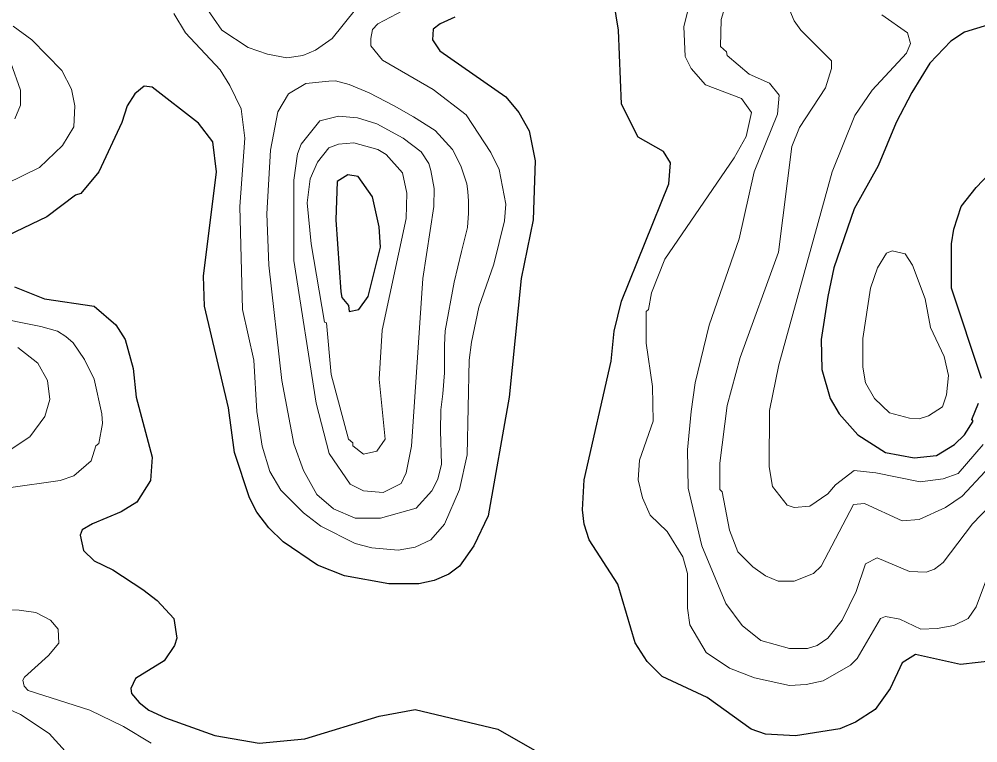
# Model space of a CAD drawing. Extents: x 423 to 448.8, y 7456.3 to 7484.
# Drawn here: x 427.382 to 428.618, y 7458.241 to 7459.174 of the extents above; entities that cross this region are included whole.
import ezdxf

# ---------------------------------------------------------------- set-up
doc = ezdxf.new("R2010")
doc.units = 0
doc.header["$LTSCALE"] = 0.032
doc.layers.add('1', color=7, linetype='Continuous', lineweight=25)
doc.layers.add('2', color=7, linetype='Continuous', lineweight=13)

msp = doc.modelspace()

# ---------------------------------------------------------------- linework, layer by layer
at = {"layer": '1'}
for points in [[(428.2224, 7458.9892), (428.2132, 7459.0039), (428.1806, 7459.0224), (428.159, 7459.065), (428.1551, 7459.1601), (428.149, 7459.1973)], [(427.944, 7459.1771), (427.9254, 7459.1686), (427.9161, 7459.1617), (427.9154, 7459.1478), (427.9246, 7459.1338), (428.0097, 7459.0743), (428.0268, 7459.0542), (428.0399, 7459.0302), (428.0476, 7458.9915), (428.0453, 7458.9157), (428.0298, 7458.8399), (428.0144, 7458.6868), (427.9873, 7458.5336), (427.9687, 7458.495), (427.9502, 7458.4686), (427.9363, 7458.4586), (427.9177, 7458.4501), (427.8976, 7458.4462), (427.8589, 7458.4462), (427.8017, 7458.4563), (427.7669, 7458.4702), (427.7228, 7458.5003), (427.7042, 7458.5181), (427.6888, 7458.5383), (427.6795, 7458.5568), (427.6601, 7458.6156), (427.6524, 7458.6729), (427.6215, 7458.8043), (427.6199, 7458.843), (427.6369, 7458.9776), (427.6323, 7459.0163), (427.6137, 7459.0402), (427.5541, 7459.0866), (427.5434, 7459.0882), (427.5317, 7459.0781), (427.5217, 7459.0627), (427.5147, 7459.041), (427.4853, 7458.9776), (427.4621, 7458.9497), (427.4551, 7458.9474), (427.4181, 7458.9196), (427.3368, 7458.8809)], [(428.6324, 7459.1671), (428.6014, 7459.1578), (428.5836, 7459.1462), (428.5566, 7459.1176), (428.5334, 7459.0797), (428.5133, 7459.041), (428.4901, 7458.9853), (428.4591, 7458.9296), (428.4328, 7458.8538), (428.4251, 7458.8167), (428.4166, 7458.761), (428.4173, 7458.7224), (428.4282, 7458.6852), (428.4398, 7458.6651), (428.4638, 7458.638), (428.4994, 7458.6156), (428.5365, 7458.6086), (428.5651, 7458.6117), (428.5883, 7458.6257), (428.6014, 7458.638), (428.6123, 7458.6558), (428.6107, 7458.6581), (428.6192, 7458.679)], [(428.6231, 7458.7107), (428.5844, 7458.8276), (428.5844, 7458.8848), (428.5875, 7458.9034), (428.5968, 7458.9327), (428.6161, 7458.9574), (428.6679, 7459.0116)], [(428.6417, 7458.3472), (428.596, 7458.3418), (428.538, 7458.355), (428.521, 7458.3441), (428.5055, 7458.3109), (428.4862, 7458.2838), (428.4607, 7458.2676), (428.4406, 7458.259), (428.3833, 7458.2498), (428.3447, 7458.2521), (428.3261, 7458.2583), (428.2696, 7458.2993), (428.2116, 7458.3263), (428.1923, 7458.3457), (428.1768, 7458.3697), (428.1544, 7458.4455), (428.1173, 7458.5027), (428.1111, 7458.5228), (428.1087, 7458.5414), (428.1111, 7458.58), (428.1459, 7458.7332), (428.1497, 7458.7719), (428.159, 7458.8105), (428.2201, 7458.9621), (428.2224, 7458.9892)], [(427.3763, 7458.8291), (427.415, 7458.8136), (427.4791, 7458.8043), (427.507, 7458.7803), (427.5193, 7458.761), (427.5294, 7458.7239), (427.5333, 7458.6868), (427.5541, 7458.6094), (427.5518, 7458.5793), (427.5341, 7458.5514), (427.514, 7458.539), (427.4768, 7458.5235), (427.4637, 7458.5158), (427.4613, 7458.5089), (427.4652, 7458.4888), (427.4791, 7458.4756), (427.5031, 7458.464), (427.5418, 7458.4385), (427.5604, 7458.4245), (427.582, 7458.4014), (427.5859, 7458.3758), (427.5828, 7458.3666), (427.5696, 7458.3465), (427.5325, 7458.324), (427.5263, 7458.3109), (427.5271, 7458.3047), (427.5373, 7458.2931), (427.5495, 7458.283), (427.5712, 7458.273), (427.6346, 7458.2505), (427.6919, 7458.2405), (427.7506, 7458.2459), (427.8466, 7458.2753), (427.893, 7458.2838), (427.9997, 7458.2583), (428.077, 7458.2142)]]:
    msp.add_lwpolyline(points, dxfattribs=at)
msp.add_lwpolyline([(427.8465, 7458.9064), (427.838, 7458.9451), (427.8194, 7458.9714), (427.8063, 7458.9737), (427.7924, 7458.9652), (427.7909, 7458.9157), (427.797, 7458.8229), (427.7986, 7458.8152), (427.8071, 7458.8051), (427.8079, 7458.7973), (427.8202, 7458.7997), (427.8326, 7458.8167), (427.8481, 7458.8801)], close=True, dxfattribs=at)
at = {"layer": '2'}
for points in [[(428.306, 7459.2359), (428.2874, 7459.1741), (428.2866, 7459.1392), (428.2944, 7459.1323), (428.2952, 7459.1276), (428.3238, 7459.1036), (428.35, 7459.092), (428.3624, 7459.0766), (428.3601, 7459.0519), (428.3299, 7458.9776), (428.3106, 7458.891), (428.2719, 7458.7796), (428.2541, 7458.7053), (428.2487, 7458.6682), (428.2441, 7458.6187), (428.2449, 7458.5692), (428.2627, 7458.495), (428.2936, 7458.4207), (428.3145, 7458.3921), (428.3385, 7458.3727), (428.3756, 7458.3627), (428.3988, 7458.3627), (428.4112, 7458.3665), (428.4251, 7458.3758), (428.4437, 7458.3991), (428.4614, 7458.4362), (428.4738, 7458.4718), (428.4885, 7458.4795), (428.5303, 7458.4617), (428.5519, 7458.4609), (428.5627, 7458.4648), (428.5736, 7458.4733), (428.6115, 7458.5235)], [(427.91, 7459.2034), (427.845, 7459.1686), (427.838, 7459.1609), (427.8357, 7459.1493), (427.8357, 7459.14), (427.8511, 7459.1215), (427.9162, 7459.0835), (427.9587, 7459.0511), (427.9904, 7459.0024), (428.0012, 7458.9807), (428.0097, 7458.9358), (428.0082, 7458.9142), (427.9943, 7458.8585), (427.9749, 7458.8028), (427.9657, 7458.7579), (427.9626, 7458.7347), (427.9602, 7458.6125), (427.9502, 7458.5677), (427.9308, 7458.5228), (427.913, 7458.5027), (427.893, 7458.4934), (427.8713, 7458.4895), (427.8373, 7458.4926), (427.8156, 7458.498), (427.7715, 7458.5205), (427.749, 7458.5375), (427.7197, 7458.5669), (427.7057, 7458.5909), (427.6957, 7458.6234), (427.6888, 7458.6682), (427.6849, 7458.7347), (427.6702, 7458.7997), (427.6671, 7458.9327), (427.6733, 7459.0209), (427.6686, 7459.0588), (427.6539, 7459.089), (427.6416, 7459.109), (427.5967, 7459.157), (427.582, 7459.1818)], [(427.6222, 7459.1911), (427.6439, 7459.1601), (427.6779, 7459.1377), (427.7027, 7459.1292), (427.7274, 7459.1246), (427.7483, 7459.1276), (427.7646, 7459.1346), (427.7862, 7459.1493), (427.8318, 7459.2073)], [(428.5659, 7458.3882), (428.545, 7458.3874), (428.5179, 7458.4006), (428.4994, 7458.4037), (428.4931, 7458.4014), (428.463, 7458.3496), (428.4545, 7458.341), (428.4189, 7458.3209), (428.3973, 7458.3163), (428.3756, 7458.3147), (428.3307, 7458.3248), (428.2983, 7458.3372), (428.2681, 7458.3573), (428.2472, 7458.3929), (428.2441, 7458.4145), (428.2441, 7458.4594), (428.2379, 7458.481), (428.2178, 7458.5135), (428.1962, 7458.5344), (428.1861, 7458.5568), (428.1807, 7458.58), (428.1822, 7458.6055), (428.2, 7458.6558), (428.1992, 7458.7007), (428.1907, 7458.7564), (428.1907, 7458.7974), (428.1938, 7458.7997), (428.1977, 7458.8214), (428.2147, 7458.8647), (428.3044, 7458.9954), (428.3199, 7459.0232), (428.3268, 7459.0541), (428.3137, 7459.072), (428.2673, 7459.0897), (428.2487, 7459.1106), (428.241, 7459.1261), (428.2395, 7459.1648), (428.2479, 7459.1988)], [(428.3663, 7459.2096), (428.3818, 7459.1725), (428.3903, 7459.1601), (428.4297, 7459.1207), (428.4297, 7459.1106), (428.422, 7459.0859), (428.3887, 7459.0348), (428.3787, 7459.0101), (428.3616, 7458.874), (428.3121, 7458.7378), (428.2952, 7458.676), (428.2859, 7458.6017), (428.2859, 7458.5677), (428.289, 7458.5646), (428.2982, 7458.5151), (428.3091, 7458.4872), (428.3284, 7458.4679), (428.3446, 7458.4562), (428.3609, 7458.4493), (428.3818, 7458.4493), (428.4065, 7458.4594), (428.4166, 7458.4686), (428.4583, 7458.5483), (428.4723, 7458.5498)], [(428.6254, 7458.6256), (428.5929, 7458.5885), (428.5736, 7458.5816), (428.5442, 7458.5777), (428.487, 7458.5893), (428.4591, 7458.5924), (428.4351, 7458.5739), (428.4251, 7458.5622), (428.4019, 7458.546), (428.3818, 7458.5444), (428.3725, 7458.5476), (428.3539, 7458.5715), (428.3493, 7458.5971), (428.35, 7458.6698), (428.3617, 7458.7285), (428.4305, 7458.9776), (428.4599, 7459.0503), (428.4823, 7459.0828), (428.5264, 7459.1307), (428.5318, 7459.1431), (428.5279, 7459.157), (428.4947, 7459.1802)], [(427.3747, 7459.1655), (427.3987, 7459.1478), (427.4374, 7459.1083), (427.4498, 7459.0843), (427.4544, 7459.0627), (427.4528, 7459.0356), (427.4381, 7459.0116), (427.4088, 7458.983), (427.3655, 7458.9621)], [(427.377, 7459.0457), (427.384, 7459.0634), (427.384, 7459.0828), (427.3716, 7459.1183)], [(427.3438, 7458.7912), (427.4103, 7458.778), (427.432, 7458.7718), (427.4428, 7458.7649), (427.452, 7458.7571), (427.4668, 7458.7355), (427.4791, 7458.71), (427.4892, 7458.6651), (427.49, 7458.6527), (427.4853, 7458.6272), (427.4815, 7458.6241), (427.4753, 7458.6047), (427.4528, 7458.5854), (427.4351, 7458.5792), (427.3686, 7458.57)], [(427.3593, 7458.6109), (427.3964, 7458.6357), (427.4157, 7458.662), (427.4219, 7458.6837), (427.4188, 7458.7084), (427.4064, 7458.7308), (427.3809, 7458.751)], [(428.4723, 7458.5498), (428.521, 7458.5274), (428.5427, 7458.529), (428.5767, 7458.5444), (428.5984, 7458.5591), (428.6277, 7458.5909)], [(428.6115, 7458.5235), (428.6339, 7458.5468)], [(428.6285, 7458.4486), (428.6161, 7458.4161), (428.606, 7458.4014), (428.5875, 7458.3921), (428.5659, 7458.3882)], [(427.2943, 7458.4153), (427.3825, 7458.4122), (427.4041, 7458.4091), (427.4227, 7458.399), (427.4327, 7458.3874), (427.4335, 7458.3696), (427.4203, 7458.3534), (427.3894, 7458.3256), (427.3871, 7458.3217), (427.3887, 7458.314), (427.3941, 7458.3085), (427.4737, 7458.283), (427.5171, 7458.2621), (427.5526, 7458.2405)], [(427.4544, 7458.2165), (427.4211, 7458.2529), (427.384, 7458.2776), (427.3399, 7458.297)]]:
    msp.add_lwpolyline(points, dxfattribs=at)
for points in [[(427.927, 7458.6002), (427.9223, 7458.5808), (427.9146, 7458.5661), (427.8945, 7458.5437), (427.8481, 7458.5305), (427.8156, 7458.5305), (427.7877, 7458.5429), (427.7661, 7458.5614), (427.7491, 7458.5924), (427.7367, 7458.6265), (427.7212, 7458.7084), (427.7042, 7458.8569), (427.7019, 7458.9235), (427.7065, 7459.0054), (427.7158, 7459.0549), (427.7297, 7459.0781), (427.7522, 7459.0913), (427.7816, 7459.0944), (427.7904, 7459.095), (427.8081, 7459.0903), (427.8336, 7459.0795), (427.8661, 7459.0625), (427.8908, 7459.0486), (427.9186, 7459.0308), (427.941, 7459.0061), (427.9518, 7458.9852), (427.9595, 7458.962), (427.9611, 7458.952), (427.9619, 7458.9396), (427.9619, 7458.9241), (427.9603, 7458.9056), (427.9526, 7458.8747), (427.9433, 7458.8352), (427.9317, 7458.7723), (427.931, 7458.7538), (427.931, 7458.7182), (427.9286, 7458.6912), (427.9263, 7458.6703), (427.9256, 7458.6432)], [(427.7699, 7459.0433), (427.794, 7459.0495), (427.8187, 7459.0472), (427.8435, 7459.0395), (427.8775, 7459.0209), (427.9007, 7459.0031), (427.9107, 7458.9884), (427.913, 7458.9791), (427.9177, 7458.9559), (427.9169, 7458.9327), (427.903, 7458.8399), (427.8883, 7458.6234), (427.8813, 7458.5893), (427.8751, 7458.5754), (427.8519, 7458.5638), (427.8264, 7458.5661), (427.8094, 7458.5746), (427.7823, 7458.614), (427.7653, 7458.679), (427.7367, 7458.8631), (427.7367, 7458.9668), (427.7413, 7459.0008), (427.746, 7459.0132)], [(427.794, 7459.0131), (427.8141, 7459.0147), (427.845, 7459.0062), (427.8558, 7459), (427.8767, 7458.976), (427.8821, 7458.9498), (427.8813, 7458.9173), (427.8504, 7458.7734), (427.8465, 7458.71), (427.8543, 7458.6326), (427.8435, 7458.6171), (427.8264, 7458.6133), (427.8125, 7458.6241), (427.8125, 7458.628), (427.8071, 7458.6326), (427.7847, 7458.7162), (427.7785, 7458.7827), (427.7761, 7458.7834), (427.7591, 7458.8848), (427.7537, 7458.9374), (427.7576, 7458.9683), (427.7669, 7458.99), (427.7816, 7459.0085)], [(428.4799, 7458.8276), (428.4893, 7458.8538), (428.5009, 7458.8724), (428.5078, 7458.8755), (428.5249, 7458.8716), (428.5341, 7458.8569), (428.5504, 7458.8136), (428.5573, 7458.7765), (428.5751, 7458.7394), (428.5805, 7458.7146), (428.5782, 7458.6899), (428.5728, 7458.6744), (428.555, 7458.6628), (428.5427, 7458.6589), (428.5303, 7458.6597), (428.5047, 7458.6666), (428.4854, 7458.6852), (428.4738, 7458.7053), (428.47, 7458.7255), (428.47, 7458.7626)]]:
    msp.add_lwpolyline(points, close=True, dxfattribs=at)

doc.saveas('drawing.dxf')
